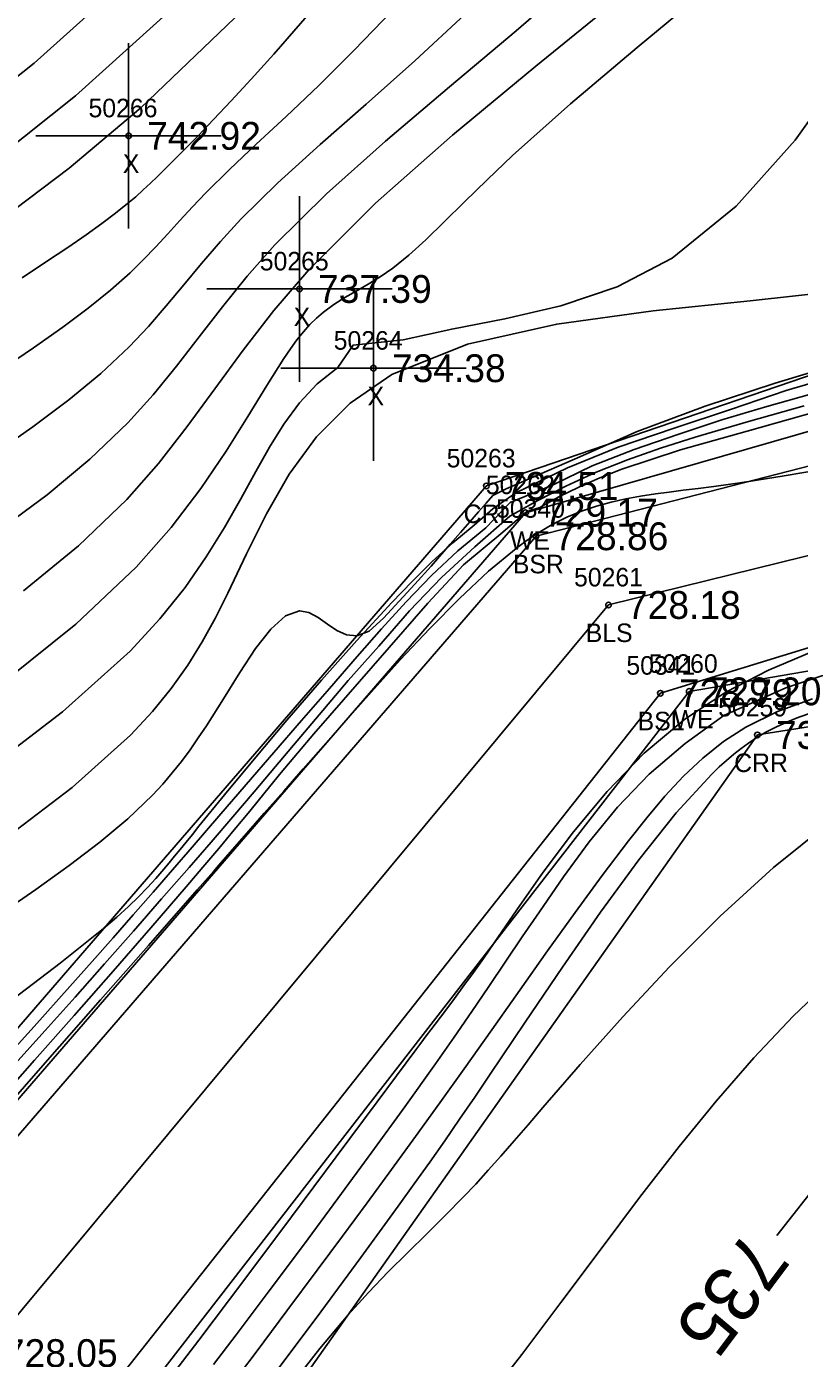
# Model space of a CAD drawing. Extents: x 1378535 to 1380697, y 997729 to 1000024.
# Drawn here: x 1379829.9 to 1379871.5, y 999138.6 to 999210.4 of the extents above; entities that cross this region are included whole.
import ezdxf

# ---------------------------------------------------------------- set-up
doc = ezdxf.new("R2010")
doc.units = 0
for name, color, linetype in [('RD_DTM_BkLn1', 7, 'Continuous'), ('RD_DTM_BkLn2', 7, 'Continuous'), ('RD_DTM_BkLn_txCode', 7, 'Continuous'), ('RD_DTM_Major1', 7, 'Continuous'), ('RD_DTM_Major1_Lbl', 7, 'Continuous'), ('RD_DTM_Minor1', 7, 'Continuous'), ('RD_EX_H2O', 7, 'Continuous'), ('RD_EX_H2O_txCode', 7, 'Continuous'), ('RD_EX_Misc', 7, 'Continuous'), ('RD_EX_Misc_txCode', 7, 'Continuous'), ('RD_EX_TX_H2O_ELEV', 7, 'Continuous'), ('RD_EX_TX_Misc_ELEV', 7, 'Continuous'), ('RD_SMD_Locator', 7, 'Continuous')]:
    doc.layers.add(name, color=color, linetype=linetype)

msp = doc.modelspace()

# ---------------------------------------------------------------- linework, layer by layer
at = {"layer": 'RD_DTM_BkLn1'}
msp.add_lwpolyline([(1379671.069, 998947.908), (1379694.884, 998967.78), (1379723.442, 999002.448), (1379771.255, 999073.041), (1379827.632, 999138.855), (1379861.249, 999179.195), (1379915.357, 999192.54), (1379973.258, 999207.681), (1380032.706, 999223.017), (1380054.696, 999270.258), (1380073.859, 999314.517)], dxfattribs=at)
at = {"layer": 'RD_DTM_BkLn2'}
for points in [[(1380068.121, 999316.651), (1380049.657, 999274.82), (1380028.513, 999225.034), (1379966.47, 999214.136), (1379918.102, 999198.529), (1379857.342, 999182.9), (1379822.296, 999142.387), (1379766.345, 999075.773), (1379728.069, 999017.429), (1379693.219, 998970.733), (1379663.886, 998950.121)], [(1380081.016, 999311.458), (1380061.411, 999264.141), (1380033.797, 999220.561), (1379978.164, 999199.192), (1379919.041, 999191.309), (1379864.05, 999174.436), (1379831.301, 999133.028), (1379774.735, 999068.751), (1379734.541, 999013.539), (1379699.544, 998964.07), (1379671.775, 998943.782)]]:
    msp.add_lwpolyline(points, dxfattribs=at)
at = {"layer": 'RD_DTM_Major1'}
for points in [[(1379821.354, 999201.512), (1379823.579, 999203.1), (1379830.259, 999208.411), (1379836.059, 999213.622), (1379841.388, 999218.934), (1379846.276, 999224.222), (1379850.751, 999229.357), (1379854.843, 999234.213), (1379858.58, 999238.663), (1379860.886, 999241.341), (1379863.107, 999243.828), (1379865.3, 999246.165), (1379867.524, 999248.395), (1379869.836, 999250.561), (1379872.294, 999252.705), (1379875.71, 999255.463), (1379879.42, 999258.238), (1379883.384, 999261.016), (1379887.565, 999263.779), (1379891.924, 999266.511), (1379894.985, 999268.339)], [(1379828.007, 999187.28), (1379830.191, 999188.793), (1379832.137, 999190.249), (1379833.863, 999191.678), (1379835.39, 999193.11), (1379836.424, 999194.205), (1379837.394, 999195.32), (1379838.34, 999196.455), (1379839.299, 999197.611), (1379840.31, 999198.789), (1379841.413, 999199.991), (1379843.419, 999201.962), (1379845.693, 999204.023), (1379848.173, 999206.205), (1379850.8, 999208.537), (1379853.51, 999211.049)], [(1379873.779, 999196.129), (1379868.885, 999195.587), (1379863.66, 999195.052), (1379858.46, 999194.338), (1379853.642, 999193.256), (1379849.56, 999191.619), (1379847.311, 999190.08), (1379845.495, 999188.263), (1379844.021, 999186.249), (1379842.795, 999184.117), (1379841.723, 999181.949), (1379840.713, 999179.824), (1379840.045, 999178.499), (1379839.333, 999177.213), (1379838.549, 999175.951), (1379837.661, 999174.7), (1379836.641, 999173.446), (1379835.458, 999172.174), (1379832.307, 999169.348), (1379828.539, 999166.47)], [(1379872.495, 999189.619), (1379868.724, 999188.568), (1379865.128, 999187.565), (1379861.973, 999186.52), (1379860.778, 999186.048), (1379859.65, 999185.554), (1379858.577, 999185.028), (1379857.545, 999184.456), (1379856.841, 999184.227), (1379855.551, 999183.128), (1379853.427, 999181.361), (1379851.501, 999179.285), (1379849.42, 999176.908), (1379845.346, 999172.251), (1379843.59, 999170.165), (1379842.732, 999169.107), (1379841.894, 999168.083), (1379841.062, 999167.076), (1379840.223, 999166.071), (1379839.364, 999165.053), (1379838.473, 999164.006), (1379836.565, 999161.79), (1379834.529, 999159.454), (1379832.419, 999157.054), (1379830.289, 999154.651), (1379828.193, 999152.303)], [(1379839.937, 999138.237), (1379841.159, 999139.849), (1379842.945, 999142.219), (1379844.79, 999144.683), (1379846.652, 999147.189), (1379848.488, 999149.688), (1379850.257, 999152.129), (1379851.917, 999154.461), (1379852.916, 999155.891), (1379853.868, 999157.273), (1379854.789, 999158.622), (1379856.598, 999161.295), (1379857.519, 999162.654), (1379858.815, 999164.534), (1379860.209, 999166.432), (1379861.741, 999168.296), (1379863.452, 999170.075), (1379865.381, 999171.717), (1379867.479, 999173.24), (1379870.817, 999174.721), (1379874.424, 999175.93)], [(1379870.338, 999145.194), (1379872.718, 999148.243)]]:
    msp.add_lwpolyline(points, dxfattribs=at)
at = {"layer": 'RD_DTM_Minor1'}
for points in [[(1379828.394, 999183.243), (1379830.96, 999185.141), (1379833.273, 999187.056), (1379835.317, 999189.014), (1379836.678, 999190.526), (1379837.941, 999192.075), (1379839.168, 999193.659), (1379840.421, 999195.277), (1379841.762, 999196.93), (1379843.254, 999198.614), (1379846.034, 999201.368), (1379849.222, 999204.206), (1379852.68, 999207.134), (1379856.275, 999210.155), (1379859.87, 999213.274)], [(1379829.618, 999196.843), (1379830.933, 999197.707), (1379832.074, 999198.473), (1379833.063, 999199.154), (1379833.917, 999199.766), (1379834.659, 999200.323), (1379835.307, 999200.84), (1379835.745, 999201.21), (1379836.152, 999201.573), (1379836.54, 999201.934), (1379836.918, 999202.299), (1379837.297, 999202.674), (1379837.688, 999203.065), (1379838.359, 999203.739), (1379839.105, 999204.497), (1379839.944, 999205.365), (1379840.894, 999206.371), (1379841.971, 999207.542), (1379843.195, 999208.903), (1379847.389, 999213.725)], [(1379787.611, 999177.558), (1379793.003, 999180.315), (1379799.784, 999184.083), (1379807.538, 999188.732), (1379815.85, 999194.13), (1379824.304, 999200.149), (1379832.486, 999206.656), (1379839.596, 999213.069)], [(1379866.663, 999212.478), (1379862.8, 999209.263), (1379859.201, 999206.21), (1379856.075, 999203.428), (1379854.698, 999202.124), (1379853.478, 999200.929), (1379852.387, 999199.849), (1379851.398, 999198.888), (1379850.482, 999198.055), (1379849.613, 999197.353), (1379848.939, 999196.889), (1379848.28, 999196.486), (1379847.64, 999196.121), (1379847.024, 999195.766), (1379846.433, 999195.397), (1379845.873, 999194.988), (1379845.502, 999194.668), (1379845.143, 999194.313), (1379844.79, 999193.92), (1379844.44, 999193.485), (1379844.087, 999193.006), (1379843.726, 999192.478), (1379842.817, 999191.033), (1379841.798, 999189.35), (1379840.626, 999187.48), (1379839.258, 999185.471), (1379837.653, 999183.374), (1379835.769, 999181.238), (1379832.515, 999178.167), (1379828.771, 999175.158)], [(1379787.974, 999174.375), (1379792.602, 999177.25), (1379797.718, 999180.513), (1379803.093, 999183.969), (1379808.502, 999187.42), (1379813.716, 999190.668), (1379817.576, 999192.999), (1379821.262, 999195.226), (1379824.861, 999197.496), (1379828.46, 999199.953), (1379832.148, 999202.742), (1379836.013, 999206.009), (1379842.35, 999212.077)], [(1379829.688, 999179.95), (1379832.652, 999182.378), (1379835.262, 999184.885), (1379836.965, 999186.825), (1379838.517, 999188.813), (1379840.012, 999190.85), (1379841.542, 999192.937), (1379843.202, 999195.075), (1379845.083, 999197.263), (1379848.672, 999200.852), (1379852.83, 999204.531), (1379857.324, 999208.255), (1379861.921, 999211.982)], [(1379828.404, 999191.839), (1379830.224, 999193.058), (1379831.807, 999194.167), (1379833.183, 999195.195), (1379834.383, 999196.165), (1379835.437, 999197.104), (1379836.153, 999197.804), (1379836.825, 999198.505), (1379837.477, 999199.213), (1379838.128, 999199.931), (1379838.803, 999200.665), (1379839.523, 999201.419), (1379840.802, 999202.676), (1379842.248, 999204.035), (1379843.854, 999205.533), (1379845.618, 999207.211), (1379847.534, 999209.106), (1379849.598, 999211.258)], [(1379874.186, 999208.273), (1379871.312, 999204.263), (1379868.146, 999200.698), (1379864.678, 999197.892), (1379861.718, 999196.356), (1379858.676, 999195.323), (1379855.664, 999194.62), (1379852.794, 999194.07), (1379850.181, 999193.5), (1379847.468, 999193.205), (1379846.642, 999192.004), (1379845.538, 999191.116), (1379844.586, 999190.09), (1379843.743, 999188.947), (1379842.969, 999187.706), (1379842.223, 999186.388), (1379841.41, 999184.912), (1379840.535, 999183.375), (1379839.548, 999181.782), (1379838.403, 999180.135), (1379837.05, 999178.44), (1379835.442, 999176.699), (1379831.788, 999173.427), (1379827.439, 999170.112)], [(1379873.939, 999192.276), (1379870.234, 999191.158), (1379866.457, 999189.916), (1379862.789, 999188.552), (1379859.408, 999187.064), (1379855.727, 999185.463), (1379855.007, 999185.096), (1379854.646, 999184.682), (1379854.236, 999184.215), (1379853.772, 999183.685), (1379853.258, 999183.098), (1379852.715, 999182.477), (1379851.676, 999181.289), (1379850.796, 999180.313), (1379849.963, 999179.401), (1379849.119, 999178.479), (1379848.342, 999177.784), (1379847.668, 999177.53), (1379847.12, 999177.584), (1379846.596, 999177.825), (1379846.089, 999178.164), (1379845.589, 999178.512), (1379845.091, 999178.781), (1379844.585, 999178.881), (1379843.825, 999178.607), (1379843.034, 999177.892), (1379842.211, 999176.84), (1379841.358, 999175.553), (1379840.473, 999174.134), (1379839.557, 999172.684), (1379839.121, 999172.029), (1379838.673, 999171.388), (1379838.207, 999170.76), (1379837.718, 999170.143), (1379837.198, 999169.535), (1379836.643, 999168.936), (1379835.311, 999167.663), (1379833.806, 999166.403), (1379832.145, 999165.139), (1379830.347, 999163.853), (1379828.43, 999162.526)], [(1379873.654, 999191.594), (1379870.83, 999190.754), (1379867.879, 999189.759), (1379864.801, 999188.723), (1379861.778, 999187.704), (1379859.037, 999186.582), (1379856.244, 999185.234), (1379855.013, 999184.381), (1379854.002, 999183.502), (1379852.852, 999182.55), (1379851.745, 999181.539), (1379850.655, 999180.465), (1379849.558, 999179.325), (1379847.678, 999177.286), (1379845.773, 999175.141), (1379843.904, 999172.979), (1379842.137, 999170.887), (1379840.533, 999168.954), (1379839.157, 999167.269), (1379838.798, 999166.826), (1379838.462, 999166.41), (1379838.143, 999166.017), (1379837.839, 999165.644), (1379837.546, 999165.289), (1379837.26, 999164.947), (1379836.828, 999164.447), (1379836.381, 999163.954), (1379835.897, 999163.454), (1379835.355, 999162.93), (1379834.732, 999162.366), (1379834.008, 999161.746), (1379831.663, 999159.876), (1379828.725, 999157.639)], [(1379872.227, 999190.587), (1379869.784, 999189.901), (1379867.357, 999189.18), (1379864.987, 999188.382), (1379862.626, 999187.586), (1379860.362, 999186.692), (1379858.227, 999185.662), (1379855.941, 999184.72), (1379854.626, 999183.356), (1379853.122, 999182.11), (1379851.7, 999180.776), (1379850.336, 999179.37), (1379849.006, 999177.909), (1379847.687, 999176.409), (1379846.195, 999174.695), (1379844.695, 999172.966), (1379843.195, 999171.233), (1379841.706, 999169.509), (1379840.235, 999167.807), (1379838.791, 999166.138), (1379837.733, 999164.918), (1379836.679, 999163.708), (1379835.614, 999162.49), (1379834.522, 999161.249), (1379833.387, 999159.967), (1379832.194, 999158.628), (1379830.256, 999156.472), (1379828.214, 999154.228)], [(1379871.812, 999189.928), (1379868.796, 999189.087), (1379865.92, 999188.237), (1379864.048, 999187.642), (1379862.27, 999187.021), (1379860.577, 999186.348), (1379858.956, 999185.599), (1379857.434, 999184.83), (1379855.933, 999183.99), (1379854.03, 999182.327), (1379852.232, 999180.684), (1379850.519, 999178.884), (1379848.852, 999176.98), (1379847.212, 999175.116), (1379845.648, 999173.28), (1379844.459, 999171.863), (1379843.291, 999170.481), (1379842.134, 999169.121), (1379840.977, 999167.77), (1379839.809, 999166.414), (1379838.62, 999165.042), (1379837.14, 999163.342), (1379835.619, 999161.605), (1379834.063, 999159.838), (1379832.476, 999158.048), (1379830.863, 999156.243), (1379829.23, 999154.428)], [(1379872.851, 999186.519), (1379870.733, 999186.16), (1379868.821, 999185.853), (1379867.839, 999185.709), (1379866.931, 999185.586), (1379866.085, 999185.478), (1379865.287, 999185.378), (1379864.526, 999185.282), (1379863.789, 999185.183), (1379862.979, 999185.061), (1379862.18, 999184.918), (1379861.387, 999184.744), (1379860.595, 999184.527), (1379859.801, 999184.256), (1379859.001, 999183.922), (1379858.562, 999183.71), (1379858.119, 999183.474), (1379857.669, 999183.212), (1379857.21, 999182.921), (1379856.741, 999182.6), (1379856.261, 999182.246), (1379854.773, 999181.013), (1379853.207, 999179.551), (1379851.605, 999177.932), (1379850.008, 999176.229), (1379848.455, 999174.516), (1379846.989, 999172.866), (1379845.851, 999171.577), (1379844.773, 999170.352), (1379843.727, 999169.158), (1379842.682, 999167.965), (1379841.611, 999166.742), (1379840.212, 999165.145), (1379839.933, 999164.827), (1379839.648, 999164.502), (1379839.357, 999164.171), (1379839.059, 999163.832), (1379836.43, 999160.842), (1379833.845, 999157.904), (1379831.116, 999154.803), (1379828.36, 999151.671)], [(1379836.798, 999136.483), (1379839.149, 999139.55), (1379841.639, 999142.845), (1379844.15, 999146.197), (1379846.565, 999149.438), (1379848.766, 999152.397), (1379850.856, 999155.202), (1379851.07, 999155.487), (1379851.276, 999155.761), (1379851.475, 999156.027), (1379851.668, 999156.284), (1379852.415, 999157.278), (1379852.939, 999157.98), (1379853.449, 999158.67), (1379853.963, 999159.379), (1379854.501, 999160.136), (1379855.082, 999160.973), (1379856.303, 999162.758), (1379857.729, 999164.792), (1379859.355, 999166.957), (1379861.174, 999169.133), (1379863.181, 999171.201), (1379865.369, 999173.043), (1379867.574, 999174.487), (1379869.875, 999175.678), (1379872.213, 999176.671)], [(1379840.545, 999136.678), (1379842.236, 999138.91), (1379843.903, 999141.133), (1379845.535, 999143.325), (1379846.893, 999145.156), (1379848.225, 999146.96), (1379849.539, 999148.751), (1379850.845, 999150.542), (1379852.148, 999152.346), (1379853.459, 999154.178), (1379854.957, 999156.291), (1379856.463, 999158.423), (1379857.964, 999160.541), (1379859.45, 999162.611), (1379860.909, 999164.6), (1379862.328, 999166.475), (1379863.31, 999167.719), (1379864.29, 999168.883), (1379865.291, 999169.96), (1379866.336, 999170.942), (1379867.45, 999171.825), (1379868.654, 999172.6), (1379870.375, 999173.443), (1379872.263, 999174.13)], [(1379843.476, 999138.079), (1379845.729, 999141.078), (1379847.894, 999144.007), (1379849.905, 999146.773), (1379850.77, 999147.98), (1379851.602, 999149.153), (1379852.414, 999150.31), (1379853.22, 999151.472), (1379854.035, 999152.659), (1379854.872, 999153.892), (1379856.762, 999156.704), (1379858.765, 999159.666), (1379860.826, 999162.631), (1379862.892, 999165.453), (1379864.909, 999167.984), (1379866.824, 999170.078), (1379867.221, 999170.46), (1379867.614, 999170.817), (1379868.006, 999171.149), (1379868.399, 999171.458), (1379868.797, 999171.745), (1379869.202, 999172.011), (1379869.742, 999172.329), (1379870.306, 999172.62), (1379870.899, 999172.889), (1379871.527, 999173.139), (1379872.195, 999173.377)], [(1379844.128, 999137.126), (1379845.682, 999139.102), (1379847.201, 999140.913), (1379848.299, 999142.125), (1379849.371, 999143.242), (1379850.419, 999144.289), (1379851.441, 999145.291), (1379852.439, 999146.273), (1379853.413, 999147.26), (1379854.087, 999147.973), (1379854.761, 999148.711), (1379855.449, 999149.482), (1379856.161, 999150.297), (1379856.912, 999151.165), (1379857.713, 999152.094), (1379859.727, 999154.418), (1379862.018, 999156.988), (1379864.546, 999159.69), (1379867.27, 999162.41), (1379870.152, 999165.035), (1379873.15, 999167.45)], [(1379854.443, 999136.054), (1379856.567, 999138.778), (1379858.682, 999141.58), (1379860.798, 999144.415), (1379862.924, 999147.237), (1379865.068, 999149.999), (1379867.054, 999152.436), (1379869.092, 999154.778), (1379871.21, 999157.018), (1379873.437, 999159.148)]]:
    msp.add_lwpolyline(points, dxfattribs=at)
at = {"layer": 'RD_EX_H2O'}
for points in [[(1379663.754, 998950.515), (1379692.381, 998971.287), (1379719.043, 999005.745), (1379767.054, 999077.466), (1379820.322, 999142.061), (1379856.776, 999184.172), (1379909.653, 999199.365), (1379968.411, 999216.307), (1380029.427, 999227.408), (1380049.406, 999276.128), (1380067.001, 999316.436)], [(1379671.834, 998943.202), (1379700.963, 998962.761), (1379729.374, 998999.597), (1379746.583, 999025.229), (1379775.663, 999068.698), (1379833.361, 999132.972), (1379865.604, 999174.536), (1379921.646, 999184.161), (1379977.925, 999198.092), (1380034.402, 999218.74), (1380062.356, 999262.9), (1380081.879, 999311.699)], [(1379691.169, 998972.812), (1379715.491, 999007.823), (1379758.477, 999085.154), (1379818.066, 999143.325), (1379854.662, 999185.612), (1379907.498, 999203.656)], [(1379702.564, 998961.21), (1379714.915, 998970.843), (1379740.261, 998989.569), (1379744.315, 999002.648), (1379747.404, 999008.004), (1379748.702, 999008.829), (1379750.233, 999010.437), (1379755.456, 999017.171), (1379756.704, 999019.626), (1379779.044, 999063.15), (1379837.226, 999126.786), (1379869.284, 999172.186), (1379924.949, 999180.924)]]:
    msp.add_lwpolyline(points, dxfattribs=at)
at = {"layer": 'RD_EX_Misc'}
for p, q in [((1379835.362, 999199.491), (1379835.362, 999209.491)), ((1379830.362, 999204.491), (1379840.362, 999204.491)), ((1379844.578, 999191.234), (1379844.578, 999201.234)), ((1379848.567, 999186.961), (1379848.567, 999196.961)), ((1379839.578, 999196.234), (1379849.578, 999196.234)), ((1379843.567, 999191.961), (1379853.567, 999191.961))]:
    msp.add_line(p, q, dxfattribs=at)
at = {"layer": 'RD_SMD_Locator'}
for centre in [(1379835.362, 999204.491), (1379844.578, 999196.234), (1379848.567, 999191.961), (1379854.662, 999185.612), (1379856.776, 999184.172), (1379857.342, 999182.9), (1379861.249, 999179.195), (1379864.05, 999174.436), (1379865.604, 999174.536), (1379869.284, 999172.186)]:
    msp.add_circle(centre, 0.15, dxfattribs=at)

# ---------------------------------------------------------------- texts
at = {"layer": 'RD_DTM_BkLn_txCode'}
for s, p in [('50340', (1379855.185, 999183.9)), ('BSR', (1379856.09, 999180.9)), ('50261', (1379859.391, 999180.195)), ('BLS', (1379860.021, 999177.195)), ('50341', (1379862.215, 999175.436)), ('BSL', (1379862.822, 999172.436))]:
    msp.add_text(s, height=1, dxfattribs=at).set_placement(p)
at = {"layer": 'RD_DTM_Major1_Lbl'}
msp.add_text('735', height=3, rotation=233.14839, dxfattribs=at).set_placement((1379868.727, 999145.59))
at = {"layer": 'RD_EX_H2O_txCode'}
for s, p in [('50263', (1379852.52, 999186.612)), ('50262', (1379854.634, 999185.172)), ('CRL', (1379853.434, 999183.612)), ('WE', (1379855.937, 999182.172)), ('50260', (1379863.423, 999175.536)), ('50259', (1379867.166, 999173.186)), ('WE', (1379864.765, 999172.536)), ('CRR', (1379868.032, 999170.186))]:
    msp.add_text(s, height=1, dxfattribs=at).set_placement(p)
at = {"layer": 'RD_EX_Misc_txCode'}
for s, p in [('50266', (1379833.197, 999205.491)), ('X', (1379835.047, 999202.491)), ('50265', (1379842.436, 999197.234)), ('X', (1379844.263, 999194.234)), ('50264', (1379846.425, 999192.961)), ('X', (1379848.252, 999189.961))]:
    msp.add_text(s, height=1, dxfattribs=at).set_placement(p)
at = {"layer": 'RD_EX_TX_H2O_ELEV'}
for s, p in [('734.51', (1379855.662, 999184.862)), ('729.17', (1379857.776, 999183.422)), ('729.20', (1379866.604, 999173.786)), ('732.16', (1379870.284, 999171.436))]:
    msp.add_text(s, height=1.5, dxfattribs=at).set_placement(p)
at = {"layer": 'RD_EX_TX_Misc_ELEV'}
for s, p in [('742.92', (1379836.362, 999203.741)), ('737.39', (1379845.578, 999195.484)), ('734.38', (1379849.567, 999191.211)), ('728.86', (1379858.342, 999182.15)), ('728.18', (1379862.249, 999178.445)), ('728.79', (1379865.05, 999173.686)), ('728.05', (1379828.632, 999138.105))]:
    msp.add_text(s, height=1.5, dxfattribs=at).set_placement(p)

doc.saveas('drawing.dxf')
